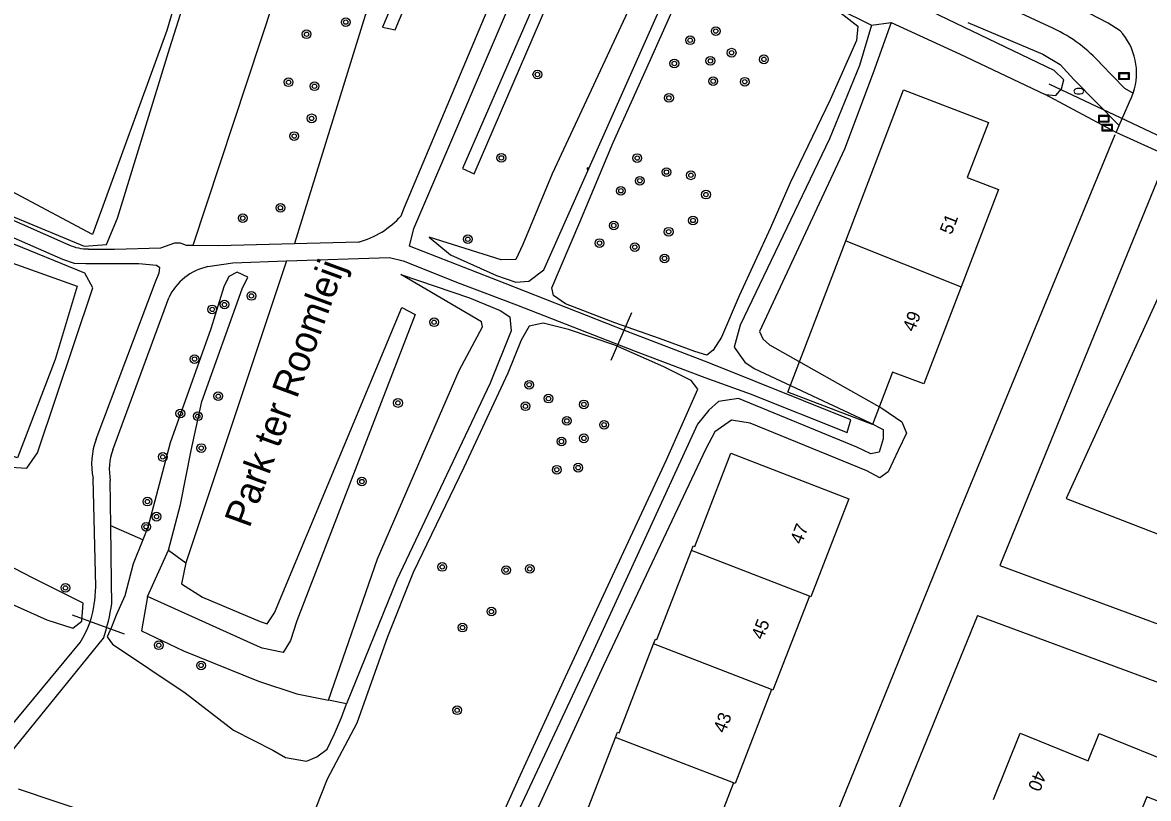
# Model space of a CAD drawing. Extents: x 136000 to 141014, y 402000 to 403500.
# Drawn here: x 138928 to 139031.2, y 402916.1 to 402987.2 of the extents above; entities that cross this region are included whole.
import ezdxf

# ---------------------------------------------------------------- set-up
doc = ezdxf.new("R2010")
doc.units = 0
for name, color, linetype in [('gg-afsc-hekwerk', 7, 'Continuous'), ('gg-anno-openbare ruimte label', 7, 'Continuous'), ('gg-knt-bovenkant onderkant talud', 7, 'Continuous'), ('gg-knt-onverhard', 7, 'Continuous'), ('gg-knt-plantopografie kant verharding', 7, 'Continuous'), ('gg-knt-verharding', 7, 'Continuous'), ('gg-kntw-bovenkant insteek waterloop', 7, 'Continuous'), ('gg-kntw-waterlijn', 7, 'Continuous'), ('gg-kwrk-duiker nz buis', 7, 'Continuous'), ('gt-anno-plantopografie huisnummer', 7, 'Continuous'), ('gt-bbg-plantopografie pand', 7, 'Continuous'), ('gt-bbg-plantopografie tussenscheiding', 7, 'Continuous'), ('gt-grn-groengrens', 7, 'Continuous'), ('gt-grn-vlakafsluiter', 7, 'Continuous'), ('gt-symb-boom', 7, 'Continuous'), ('gt-symb-brandkraan', 7, 'Continuous'), ('gt-symb-talud symbool', 7, 'Continuous'), ('gt-symb-verkeersbord', 7, 'Continuous')]:
    doc.layers.add(name, color=color, linetype=linetype)

# ---------------------------------------------------------------- blocks, each defined once
blk = doc.blocks.new('gt0-VBORD')
at = {"layer": 'gt-symb-verkeersbord'}
blk.add_lwpolyline([(-0.5, 0.29), (-0.5, -0.29), (0.5, -0.29), (0.5, 0.29), (-0.5, 0.29)], dxfattribs=at)
blk.add_lwpolyline([(-0.42, -0.21), (0.42, -0.21), (0.42, 0.21), (-0.42, 0.21)], close=True, dxfattribs=at)
blk = doc.blocks.new('gt0-BOOM')
at = {"layer": 'gt-symb-boom'}
for radius in [0.4, 0.2]:
    blk.add_circle((0, 0), radius, dxfattribs=at)
blk = doc.blocks.new('gt0-BR')
at = {"layer": 'gt-symb-brandkraan'}
for centre, radius, start, end in [((-0.24, 0), 0.206, 107.5669, 252.4331), ((0.6, -2.66), 3, 106.892, 107.5669), ((0, -0.69), 0.938, 73.108, 106.892), ((-0.6, -2.66), 3, 72.4331, 73.108), ((0.24, 0), 0.206, 287.567, 72.4331), ((0.6, 2.66), 3, 252.4331, 253.108), ((0, 0.69), 0.938, 253.108, 286.8921), ((-0.6, 2.66), 3, 286.8921, 287.567)]:
    blk.add_arc(centre, radius, start, end, dxfattribs=at)
blk = doc.blocks.new('gt0-TALUD_1')
at = {"layer": 'gt-symb-talud symbool'}
for p, q in [((-0.5, -2), (-0.5, 0)), ((0, -1), (0, 0)), ((-1, -1), (-1, 0)), ((0.5, -2), (0.5, 0)), ((1, -1), (1, 0))]:
    blk.add_line(p, q, dxfattribs=at)

msp = doc.modelspace()

# ---------------------------------------------------------------- linework, layer by layer
at = {"layer": 'gg-afsc-hekwerk'}
msp.add_lwpolyline([(139060.3, 402961.75), (139036.77, 402972.25), (139023.66, 402943.6), (139056.09, 402931.03)], dxfattribs=at)
at = {"layer": 'gg-knt-bovenkant onderkant talud'}
msp.add_line((139007.62, 402987.22), (139005.98, 402982.61), dxfattribs=at)
for points in [[(138987.49, 402996.73), (138984.31, 402990.04), (138976.58, 402973.36), (138973.87, 402966.88), (138973.23, 402965.5), (138971.9, 402965.47), (138965.3, 402967.55), (138967.24, 402965.92), (138971.47, 402964.05), (138973.23, 402963.43), (138974.43, 402963.51), (138975.8, 402964.55), (138986.47, 402988.54), (138989.41, 402994.98)], [(139005.83, 402986.99), (139004.74, 402983.28), (139001.97, 402976.55), (138993.79, 402959.49), (138993.24, 402957.46), (138994.21, 402956.08), (138995.08, 402955.52), (139005.7, 402950.54), (139006.89, 402949.91), (139006.88, 402949.06), (139006.54, 402947.84), (139005.76, 402947.68), (139004.48, 402948.31), (138993.65, 402952.77), (138991.8, 402952.5), (138990.93, 402951.68), (138989.87, 402950.41), (138980.02, 402928.94), (138967.58, 402902.41), (138955.61, 402877.93), (138947.39, 402860.05)], [(139005.98, 402982.61), (139003.35, 402975.63), (138995.57, 402958.9), (138995.86, 402958.22), (138996.47, 402957.69), (139006.77, 402951.88), (139008.61, 402950.61), (139009.02, 402949.57), (139008.28, 402947.99)], [(138956.06, 402925.1), (138960.56, 402938.05), (138968.05, 402955.33), (138970.18, 402959.33), (138970.09, 402959.8), (138962.69, 402964.13), (138968.99, 402961.99), (138971.8, 402960.83), (138972.69, 402960.24), (138972.81, 402958.95), (138970.9, 402954.18), (138962.34, 402936.14), (138957.71, 402924.78)], [(139008.28, 402947.99), (139007.35, 402946.03), (139006.58, 402945.5), (139005.41, 402946.14), (138994.71, 402950.51), (138993.01, 402950.76), (138991.46, 402949.7), (138990.64, 402948.16), (138981.28, 402928.29), (138968.9, 402901.41), (138957.28, 402877.37), (138948.74, 402859.33)]]:
    msp.add_lwpolyline(points, dxfattribs=at)
at = {"layer": 'gg-knt-onverhard'}
for p, q in [((138952.97, 402966.97), (138958.83, 402967.11)), ((138936.3, 402948.05), (138941.43, 402962)), ((138936.13, 402941.08), (138936.08, 402945.24))]:
    msp.add_line(p, q, dxfattribs=at)
for points in [[(139022.5, 402986.67), (139015.79, 402989.82), (139010.04, 402992.54), (139000.48, 402997.13), (138983.2, 403005.23), (138977.59, 403007.98), (138958.16, 403017.12), (138933.31, 403029.16), (138923.69, 403033.78), (138907.61, 403041.73)], [(138962.73, 402969.5), (138963.04, 402970.31), (138972.58, 402992.96), (138974.45, 402997.7)], [(138952.22, 402965.37), (138961.66, 402965.68), (138962.91, 402965.37), (138968.06, 402963.34), (138973.31, 402961.36), (138984.18, 402957.1), (138990.54, 402954.7), (138994.72, 402953.18), (139003.61, 402949.64), (139003.92, 402950.82), (138990.93, 402956.04), (138983.43, 402958.91), (138972.25, 402963.3), (138963.49, 402966.71), (138963.88, 402968.33), (138974.13, 402992.27)], [(139014.65, 402987.23), (139021.52, 402984.32), (139023.1, 402983.39), (139024.35, 402982.01), (139028.52, 402977.8)], [(139026.86, 402983.42), (139028.99, 402981.2), (139029.81, 402980.76)], [(138934.78, 402949.02), (138940.23, 402963.45), (138940.55, 402964.28), (138940.61, 402964.75), (138940.31, 402964.95), (138938.71, 402965.11), (138933.83, 402965.09), (138932.81, 402965.14), (138931.73, 402965.49), (138920.06, 402970.61), (138920.74, 402971.84), (138921.56, 402971.58), (138932.28, 402966.85)], [(138934.08, 402966.46), (138936.46, 402966.46), (138940.7, 402966.58), (138942.01, 402967.03), (138942.48, 402967.03), (138943.04, 402966.81), (138943.66, 402966.81)], [(138943.66, 402966.81), (138945.99, 402966.8), (138952.97, 402966.97)], [(138945.02, 402964.85), (138947.3, 402965.21), (138952.22, 402965.37)], [(138934.65, 402934.17), (138934.76, 402935.53), (138934.51, 402945.43)], [(138936.21, 402933.97), (138936.2, 402935.9), (138936.13, 402941.08)], [(138923.33, 402917.99), (138924.08, 402919.23), (138933.31, 402930.4)], [(138924.76, 402917.53), (138925.38, 402918.39), (138935.45, 402930.78)]]:
    msp.add_lwpolyline(points, dxfattribs=at)
for centre, radius, start, end in [((139016.62, 402974.23), 13.76, 41.891, 64.6895), ((138956.7, 402974.95), 8.13, 285.1658, 317.8902), ((138934.01, 402970.5), 4.03, 244.6741, 271.045), ((138946.1, 402959.81), 5.15, 102.085, 154.8518), ((138940.9, 402946.74), 6.53, 159.5854, 191.5903), ((138941.33, 402946.22), 5.34, 160.0531, 190.6223), ((138926.33, 402935), 8.36, 326.6139, 354.2674), ((138918.33, 402936.55), 18.07, 341.3525, 351.7849)]:
    msp.add_arc(centre, radius, start, end, dxfattribs=at)
at = {"layer": 'gg-knt-plantopografie kant verharding'}
for p, q in [((139028.11, 402976.92), (139013.9, 402942.44)), ((139032.82, 402974.74), (139017.57, 402937.45)), ((139013.9, 402942.44), (138968.81, 402831.51)), ((139017.57, 402937.45), (139074.94, 402916.2)), ((139015.55, 402932.87), (138974.57, 402832.53)), ((139015.55, 402932.87), (139071, 402912.33))]:
    msp.add_line(p, q, dxfattribs=at)
at = {"layer": 'gg-knt-verharding'}
for p, q in [((139028.24, 402977.14), (139028.52, 402977.8)), ((139033.09, 402974.95), (139028.24, 402977.14))]:
    msp.add_line(p, q, dxfattribs=at)
for points in [[(139028.6, 402986.47), (139027.52, 402987.18), (139025.8, 402988.04), (139023.05, 402989.18), (139020.46, 402989.98)], [(139028.52, 402977.8), (139029.47, 402979.97), (139029.65, 402980.36), (139029.81, 402980.76)]]:
    msp.add_lwpolyline(points, dxfattribs=at)
msp.add_arc((139024.39, 402982.6), 5.72, 341.2695, 42.6211, dxfattribs=at)
at = {"layer": 'gg-kntw-bovenkant insteek waterloop'}
for p, q in [((139005.83, 402986.99), (139007.62, 402987.22)), ((138939.49, 402934.62), (138941.41, 402938.85)), ((138957.71, 402924.78), (138956.06, 402925.1))]:
    msp.add_line(p, q, dxfattribs=at)
for points in [[(138906.42, 402947.06), (138907.68, 402952.58), (138908.51, 402952.85), (138926.52, 402946.51), (138928.44, 402946.37), (138929.42, 402947.78), (138934.48, 402962.91), (138933.74, 402964.24), (138919.37, 402970.12), (138918.71, 402971.35), (138916.31, 402972.42), (138916.46, 402973.02), (138918.54, 402972.25), (138919.92, 402972.44), (138933.7, 402966.73), (138935.73, 402966.87), (138936.74, 402969.28), (138941.55, 402984.89), (138945.53, 402997.56), (138945.04, 402998.75), (138934.68, 403003.3), (138925.56, 403007.69), (138924.9, 403008.59), (138927.55, 403017.34)], [(139021.74, 402980.63), (139022.7, 402980.53), (139023.24, 402981.15), (139023.45, 402981.96), (139022.57, 402982.83), (139011.29, 402988.25), (139007.91, 402989.69), (138998.23, 402994.26), (138990.38, 402997.89), (138980.74, 403002.56), (138979.85, 403002.86), (138979.21, 403002.48), (138978.75, 403001.33), (138979.11, 403000.81), (138987.49, 402996.73)], [(138989.41, 402994.98), (138996.28, 402991.74), (139005.83, 402986.99)], [(138982.32, 402959.71), (138977.78, 402961.45), (138976.7, 402962.19), (138976.55, 402962.89), (138979.1, 402968.91), (138982.17, 402976.24), (138985.53, 402983.67), (138989.77, 402993.22), (138990.71, 402993.86), (138991.91, 402993.55), (138996.61, 402991.35), (139002.93, 402988.17), (139004.58, 402986.89), (139004.45, 402985.59), (139002.05, 402980.14), (138998.37, 402972.54), (138996.56, 402968.4), (138993.7, 402962.18), (138992.08, 402958.39), (138991.33, 402957.19), (138990.74, 402956.73), (138989.64, 402957.08), (138986.39, 402958.27), (138982.32, 402959.71)], [(139007.62, 402987.22), (139013.94, 402984.31), (139021.74, 402980.63)], [(138941.41, 402938.85), (138942.5, 402943.05), (138943.48, 402947.99), (138944.48, 402952.48), (138948.17, 402962.81), (138948.67, 402963.88), (138947.71, 402964.33), (138946.94, 402963.95), (138946.47, 402962.99), (138945.29, 402959.14), (138941.56, 402948.71), (138940.27, 402943.85), (138939.53, 402940.98), (138939.06, 402939.82)], [(138968.06, 402905.82), (138973.68, 402918.27), (138977.8, 402927.25), (138987.04, 402947.15), (138989.9, 402953.61), (138989.3, 402954.41), (138986.79, 402955.65), (138982.32, 402957.66), (138978.06, 402959.08), (138975.74, 402959.66), (138974.45, 402959.39), (138973.72, 402958.11), (138972.51, 402955.08), (138968.47, 402946.43), (138963.82, 402936.82), (138961.48, 402930.91), (138958.68, 402923), (138955.95, 402917.88), (138953.88, 402912.62)], [(138905.2, 402944.54), (138908.72, 402942.91), (138913.39, 402940.56), (138920.42, 402936.86), (138930.27, 402932.46), (138932.64, 402931.71), (138933.47, 402932.34), (138933.59, 402934), (138929.03, 402936.3), (138921.31, 402940.27), (138915.2, 402943.29), (138908.26, 402946.45), (138906.42, 402947.06)], [(138939.06, 402939.82), (138938.17, 402937.6), (138937.41, 402934.68), (138936.61, 402932.89), (138936.19, 402931.8), (138935.79, 402930.91), (138936.28, 402930.24), (138942.93, 402925.77), (138947.36, 402922.37), (138950.97, 402920.53), (138952.14, 402919.84), (138954.06, 402919.52), (138954.99, 402919.91), (138955.96, 402920.63), (138956.63, 402922.01), (138957.25, 402923.51), (138957.71, 402924.78)], [(138939.49, 402934.62), (138938.93, 402931.46), (138942.78, 402929.64), (138949.67, 402926.85), (138953.18, 402925.68), (138956.06, 402925.1)], [(138934.39, 402914.68), (138927.67, 402916.95)]]:
    msp.add_lwpolyline(points, dxfattribs=at)
at = {"layer": 'gg-kntw-waterlijn'}
msp.add_lwpolyline([(138944.48, 402997.41), (138941.26, 402986.5), (138934.45, 402967.78), (138915.34, 402977.96), (138912.55, 402969.86), (138921.89, 402967.04), (138933.05, 402963.05), (138931.03, 402956.35), (138927.58, 402947.32), (138907.1, 402954.17), (138904.68, 402947.36), (138901.25, 402938.14), (138905.78, 402934.36), (138916.39, 402930.25), (138916.8, 402929.38), (138916.19, 402929.05), (138906.99, 402932.61), (138906.2, 402932.61), (138905.46, 402931.95), (138904.35, 402929.67), (138903.21, 402927.21), (138903.79, 402926.21), (138914.03, 402921.95), (138922.94, 402917.22)], dxfattribs=at)
at = {"layer": 'gg-kwrk-duiker nz buis'}
for p, q in [((139022.07, 402981.59), (139039.92, 402973.16)), ((138983.84, 402960.61), (138981.93, 402956.24)), ((138932.6, 402932.94), (138937.34, 402931.19))]:
    msp.add_line(p, q, dxfattribs=at)
at = {"layer": 'gt-bbg-plantopografie pand'}
for points in [[(139003.46, 402967.2), (139008.77, 402981.05), (139016.54, 402978.07), (139014.6, 402973.01), (139017.45, 402971.92), (139014.03, 402963.01)], [(139014.03, 402963.01), (139010.62, 402954.09), (139007.76, 402955.18), (139005.92, 402950.37), (138998.15, 402953.34), (139003.46, 402967.2)], [(138989.33, 402938.82), (138989.5, 402939.26), (138989.64, 402939.2), (138992.95, 402947.74)], [(138992.95, 402947.74), (139003.75, 402943.56), (139000.27, 402934.58), (139000.13, 402934.63)], [(138985.85, 402930.26), (138986.03, 402930.71), (138986.17, 402930.66), (138989.33, 402938.82)], [(139000.13, 402934.63), (138996.79, 402926.02), (138996.65, 402926.08)], [(138982.37, 402921.7), (138982.55, 402922.17), (138982.7, 402922.12), (138985.85, 402930.26)], [(138996.65, 402926.08), (138993.32, 402917.46), (138993.18, 402917.52)], [(139017, 402915.99), (139019.45, 402922.07), (139025.67, 402919.55), (139026.68, 402922.04), (139034.23, 402918.99), (139032.84, 402915.53), (139031.04, 402916.26), (139028.95, 402911.1)], [(138978.9, 402913.16), (138979.08, 402913.62), (138979.22, 402913.56), (138982.37, 402921.7)], [(138993.18, 402917.52), (138989.84, 402908.92), (138989.7, 402908.98)]]:
    msp.add_lwpolyline(points, dxfattribs=at)
at = {"layer": 'gt-bbg-plantopografie tussenscheiding'}
for p, q in [((139003.46, 402967.2), (139014.03, 402963.01)), ((139000.13, 402934.63), (138989.33, 402938.82)), ((138996.65, 402926.08), (138985.85, 402930.26)), ((138993.18, 402917.52), (138982.37, 402921.7))]:
    msp.add_line(p, q, dxfattribs=at)
at = {"layer": 'gt-grn-groengrens'}
for p, q in [((138952.22, 402965.37), (138943, 402937.69)), ((138939.06, 402939.82), (138936.13, 402941.08)), ((138941.41, 402938.85), (138943, 402937.69))]:
    msp.add_line(p, q, dxfattribs=at)
for points in [[(138943.66, 402966.81), (138956.07, 403004.38), (138928.38, 403017.2)], [(138974.45, 402997.7), (138966.12, 403001.83), (138959.43, 402987.86), (138952.97, 402966.97)], [(138961.01, 402986.8), (138962.18, 402986.57), (138965.81, 402995.25), (138971.73, 402992.69), (138972.14, 402993.71), (138965.24, 402996.76), (138961.01, 402986.8)], [(138977.24, 402991.5), (138974.92, 402992.57), (138974.41, 402991.49), (138975.81, 402990.98), (138968.36, 402973.84), (138969.43, 402973.35), (138977.24, 402991.5)], [(138943, 402937.69), (138942.6, 402935.76), (138944.54, 402934.54), (138949.8, 402932.32), (138950.45, 402932.1), (138951.12, 402933.1), (138962.8, 402961.11), (138964, 402960.47), (138953.18, 402932.38), (138952.58, 402930.57), (138951.92, 402929.48), (138950, 402929.86), (138949.58, 402930.07), (138939.49, 402934.62)]]:
    msp.add_lwpolyline(points, dxfattribs=at)
at = {"layer": 'gt-grn-vlakafsluiter'}
msp.add_line((139028.24, 402977.14), (139021.74, 402980.63), dxfattribs=at)

# ---------------------------------------------------------------- block references
at = {"layer": 'gt-symb-boom'}
for p in [(138957.65, 402987.26), (138991.55, 402986.44), (138954.06, 402986.15), (138989.21, 402985.6), (138993.01, 402984.46), (138987.76, 402983.47), (138991.06, 402983.71), (138995.97, 402983.85), (138975.21, 402982.46), (138952.42, 402981.75), (138954.79, 402981.38), (138991.32, 402981.85), (138994.21, 402981.8), (138987.27, 402980.32), (138954.53, 402978.44), (138952.93, 402976.82), (138971.91, 402974.82), (138984.36, 402974.8), (138987.04, 402973.51), (138989.28, 402973.22), (138984.6, 402972.72), (138982.86, 402971.8), (138990.66, 402971.45), (138951.67, 402970.24), (138948.22, 402969.29), (138989.47, 402969.08), (138982.21, 402968.62), (138987.24, 402968.05), (138968.84, 402967.36), (138980.91, 402967.01), (138984.13, 402966.64), (138986.86, 402965.6), (138949.01, 402962.16), (138945.42, 402960.93), (138946.54, 402961.37), (138965.75, 402959.75), (138943.8, 402956.37), (138974.46, 402954.02), (138945.97, 402952.97), (138962.44, 402952.35), (138976.23, 402952.75), (138942.5, 402951.38), (138974.12, 402952.05), (138979.47, 402952.22), (138944.1, 402951.13), (138977.91, 402950.71), (138981.32, 402950.35), (138944.42, 402948.22), (138977.42, 402948.82), (138979.48, 402949.11), (138940.89, 402947.4), (138976.99, 402946.23), (138978.95, 402946.42), (138959.14, 402945.15), (138939.48, 402943.31), (138939.36, 402941), (138940.32, 402941.93), (138966.5, 402937.32), (138972.34, 402937.03), (138974.51, 402937.14), (138931.97, 402935.4), (138971, 402933.23), (138968.35, 402931.76), (138940.52, 402930.14), (138944.4, 402928.29), (138967.86, 402924.18)]:
    msp.add_blockref('gt0-BOOM', p, dxfattribs=at)
at = {"layer": 'gt-symb-brandkraan'}
msp.add_blockref('gt0-BR', (139024.82, 402980.93), dxfattribs=at)
at = {"layer": 'gt-symb-talud symbool', "xscale": 0.09980981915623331, "yscale": 0.09980981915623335, "rotation": -114.2539197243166}
msp.add_blockref('gt0-TALUD_1', (138979.91, 402973.8), dxfattribs=at)
at = {"layer": 'gt-symb-verkeersbord'}
for p in [(139028.96, 402982.31), (139027.11, 402978.4), (139027.42, 402977.59)]:
    msp.add_blockref('gt0-VBORD', p, dxfattribs=at)

# ---------------------------------------------------------------- texts
at = {"layer": 'gg-anno-openbare ruimte label'}
msp.add_text('Park ter Roomleij', height=2.5, rotation=69.9, dxfattribs=at).set_placement((138948.83, 402940.81))
at = {"layer": 'gt-anno-plantopografie huisnummer'}
for s, rotation, p in [('51', 68.813, (139013.15, 402967.71)), ('49', 68.813, (139009.74, 402958.8)), ('47', 68.813, (138999.43, 402939.32)), ('45', 68.813, (138995.88, 402930.58)), ('43', 68.813, (138992.4, 402922.02)), ('40', 247.8569, (139020.8, 402918.74))]:
    msp.add_text(s, height=1.2, rotation=rotation, dxfattribs=at).set_placement(p)

doc.saveas('drawing.dxf')
